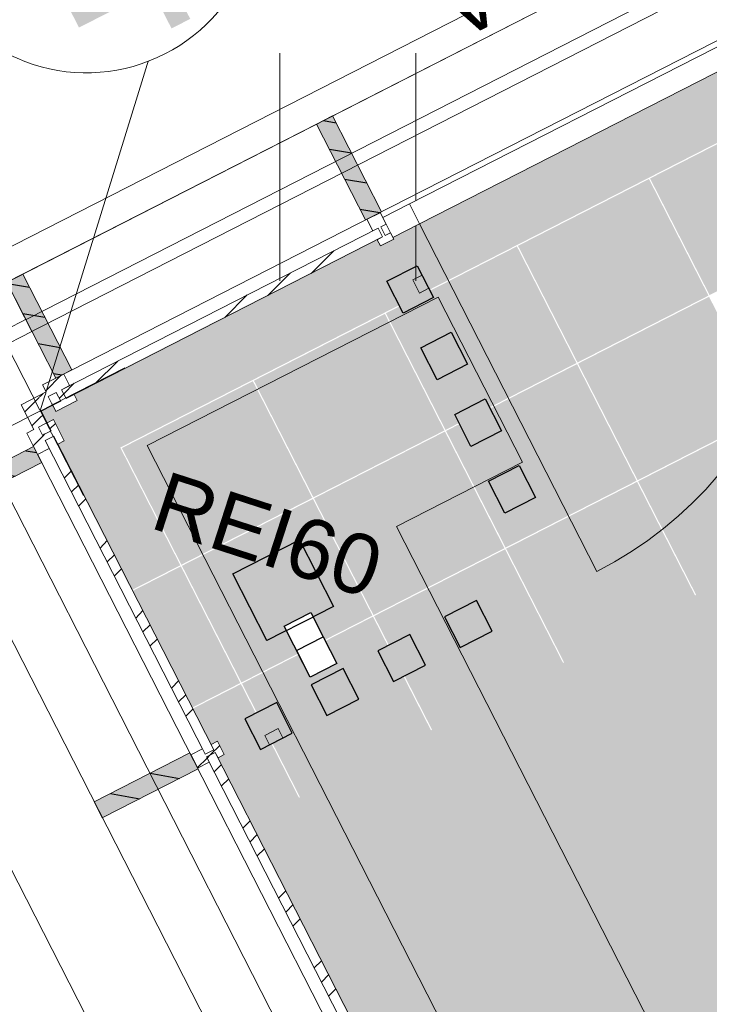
# Model space of a CAD drawing. Header units: metres. Extents: x 538891 to 1080079, y 6588829 to 13178720.
# Tile 855 of 1056: x 539926.98 to 539929.29, y 6589222.96 to 6589226.26. Entities that reach past the tile are written whole.
import ezdxf

# ---------------------------------------------------------------- set-up
doc = ezdxf.new("R2010")
doc.units = ezdxf.units.M
doc.header["$LTSCALE"] = 0.4
doc.header["$PDMODE"] = 1
doc.header["$PDSIZE"] = -2
for name, pattern in [('Dot & Dashed', [83.78472, 39.6875, -22.048611, 0, -22.048609]), ('Hidden Line', [48.902778, 35.277778, -13.625]), ('Triple Dashed', [92.604163, 66.145831, -26.458332])]:
    doc.linetypes.add(name, pattern=pattern)
for name, color, linetype in [('AR', 7, 'Continuous'), ('GEO', 7, 'Continuous'), ('KINO_ASENDIPLAAN', 7, 'Continuous'), ('KINO_GRID', 7, 'Continuous'), ('KINO_PINNAKATTED 2', 7, 'Continuous')]:
    doc.layers.add(name, color=color, linetype=linetype)
doc.styles.add('Arial', font='arial.ttf')
doc.styles.add('HK Explorer Book', font='txt')
pattern_1 = [(45, (0, 0), (-0.176776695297, 0.176776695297), []), (45, (-0.03536, 0.03536), (-0.176776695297, 0.176776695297), []), (45, (-0.0707, 0.0707), (-0.176776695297, 0.176776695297), [])]
pattern_2 = [(-10, (42.05, 28.59), (0.015628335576, 0.0886326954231), [])]

# ---------------------------------------------------------------- blocks, each defined once
blk = doc.blocks.new('HEIN')
at = {"color": 7, "linetype": 'Continuous', "lineweight": 9}
for p, q in [((-0.4551, 0.7611), (-0.4551, -0.7611)), ((0.4551, 0.7611), (0.4551, -0.7611))]:
    blk.add_line(p, q, dxfattribs=at)
blk = doc.blocks.new('Parametric Object-241')
at = {"color": 7, "linetype": 'Continuous', "lineweight": 9}
for p, q in [((0, 0), (0.9142, 0.9395)), ((0, 0.3175), (0, -0.3175)), ((-0.3175, 0), (0.3175, 0))]:
    blk.add_line(p, q, dxfattribs=at)
at = {"color": 0, "flags": 1}
for tag in ['Stake_#', 'segment_type', 'segment_length', 'segment_angle', 'segment_radius', 'segment_sweep', 'segment_rise', 'clockmode', 'polyline_ID', 'tag']:
    blk.add_attdef(tag, (539925.8431, 6589224.5204), '', height=0.00018, dxfattribs=at)
at = {"color": 255, "linetype": 'Continuous', "lineweight": 9}
blk.add_wipeout([(0.9142, 0.8736), (0.8575, 0.8764), (0.8014, 0.8847), (0.7464, 0.8985), (0.693, 0.9176), (0.6417, 0.9419), (0.593, 0.9711), (0.5474, 1.0049), (0.5054, 1.043), (0.4673, 1.085), (0.4335, 1.1306), (0.4043, 1.1792), (0.3801, 1.2305), (0.361, 1.2839), (0.3472, 1.339), (0.3388, 1.3951), (0.3361, 1.4518), (0.3388, 1.5084), (0.3472, 1.5645), (0.361, 1.6196), (0.3801, 1.673), (0.4043, 1.7243), (0.4335, 1.773), (0.4673, 1.8185), (0.5054, 1.8606), (0.5474, 1.8987), (0.593, 1.9325), (0.6417, 1.9616), (0.693, 1.9859), (0.7464, 2.005), (0.8014, 2.0188), (0.8575, 2.0271), (0.9142, 2.0299), (0.9709, 2.0271), (1.027, 2.0188), (1.082, 2.005), (1.1354, 1.9859), (1.1867, 1.9616), (1.2354, 1.9325), (1.281, 1.8987), (1.323, 1.8606), (1.3611, 1.8185), (1.3949, 1.773), (1.4241, 1.7243), (1.4483, 1.673), (1.4674, 1.6196), (1.4812, 1.5645), (1.4895, 1.5084), (1.4923, 1.4518), (1.4895, 1.3951), (1.4812, 1.339), (1.4674, 1.2839), (1.4483, 1.2305), (1.4241, 1.1792), (1.3949, 1.1306), (1.3611, 1.085), (1.323, 1.043), (1.281, 1.0049), (1.2354, 0.9711), (1.1867, 0.9419), (1.1354, 0.9176), (1.082, 0.8985), (1.027, 0.8847), (0.9709, 0.8764)], dxfattribs=at)
at = {"color": 7, "linetype": 'Continuous', "lineweight": 9, "flags": 128}
blk.add_lwpolyline([(0.3361, 1.4518, 0.414214), (0.9142, 0.8736, 0.414214), (1.4923, 1.4518, 0.414214), (0.9142, 2.0299, 0.414214)], format="xyb", close=True, dxfattribs=at)
at = {"color": 7, "insert": (0.9142, 0.9395), "char_height": 0.6328, "attachment_point": 8, "line_spacing_factor": 0.975274, "style": 'HK Explorer Book'}
blk.add_mtext('4', dxfattribs=at)

msp = doc.modelspace()

# ---------------------------------------------------------------- hatches: boundary and pattern name
at = {"layer": 'AR', "linetype": 'Continuous', "lineweight": 9, "true_color": 0xe2f3f5}
h = msp.add_hatch(dxfattribs=at)
h.set_pattern_fill('ALUMINUM_0001', style=0, pattern_type=2)
h.set_pattern_definition(pattern_1)
h.paths.add_polyline_path([(539927.0946, 6589224.8632), (539927.0652, 6589224.8482), (539927.6004, 6589223.7995), (539927.6298, 6589223.8145)])
h = msp.add_hatch(dxfattribs=at)
h.set_pattern_fill('ALUMINUM_0001', style=0, pattern_type=2)
h.set_pattern_definition(pattern_1)
h.paths.add_polyline_path([(539927.6344, 6589223.8056), (539927.605, 6589223.7906), (539928.2505, 6589222.5258), (539928.2799, 6589222.5408)])
at = {"layer": 'KINO_PINNAKATTED 2', "linetype": 'Continuous', "lineweight": 0, "true_color": 0xd4dae2}
h = msp.add_hatch(color=254, dxfattribs=at)
h.paths.add_polyline_path([(539933.6085, 6589273.0071), (539931.0081, 6589278.1018), (539927.9129, 6589276.522), (539930.5133, 6589271.4273), (539895.4868, 6589253.5497), (539896.7416, 6589251.0914), (539898.6753, 6589252.0784), (539898.7326, 6589251.9662), (539903.1673, 6589254.2296), (539906.2625, 6589255.8094), (539909.5358, 6589257.4801), (539912.6309, 6589259.0599), (539925.4569, 6589265.6063), (539924.7949, 6589266.9031), (539927.8901, 6589268.4829), (539928.552, 6589267.186), (539931.7131, 6589268.7994), (539935.6018, 6589261.1806), (539938.8092, 6589262.8176), (539934.8632, 6589270.5488), (539947.6891, 6589277.0952), (539960.7365, 6589251.5324), (539947.9104, 6589244.9861), (539948.515, 6589243.8015), (539945.3058, 6589242.1635), (539945.2114, 6589242.3486), (539938.2711, 6589238.8062), (539938.2748, 6589238.799), (539938.5331, 6589238.9309), (539938.5558, 6589238.8863), (539938.5349, 6589238.8756), (539939.146, 6589237.6784), (539939.1669, 6589237.689), (539939.1786, 6589237.6661), (539942.0107, 6589239.1124), (539943.9742, 6589235.2655), (539941.124, 6589233.8107), (539941.8019, 6589232.4748), (539927.0487, 6589224.9475), (539927.1537, 6589224.7418), (539929.5283, 6589225.9538), (539930.126, 6589224.7828), (539927.7514, 6589223.5708), (539929.097, 6589220.9344), (539931.4716, 6589222.1464), (539933.3764, 6589218.4144), (539931.0018, 6589217.2024), (539929.7471, 6589219.6605), (539934.9444, 6589209.4775), (539937.3192, 6589210.6896), (539937.927, 6589209.4987), (539935.5522, 6589208.2866), (539937.9591, 6589203.5709), (539925.4216, 6589197.1605), (539925.4244, 6589197.1552), (539925.3887, 6589197.137), (539925.4224, 6589197.0711), (539924.4537, 6589196.5767), (539925.2563, 6589195.0041), (539922.1612, 6589193.4244), (539921.3586, 6589194.9969), (539918.0853, 6589193.3262), (539918.8879, 6589191.7537), (539917.4265, 6589191.0078), (539921.9771, 6589182.092), (539923.4385, 6589182.8379), (539936.1754, 6589189.3388), (539932.925, 6589195.7072), (539945.6618, 6589202.2082), (539943.107, 6589207.2138), (539941.5148, 6589206.4012), (539939.5191, 6589210.3113), (539941.1112, 6589211.1239), (539934.6104, 6589223.8607), (539950.6205, 6589232.0323), (539953.2222, 6589226.935), (539960.5209, 6589230.6632), (539960.4879, 6589230.5344), (539962.3055, 6589231.462), (539962.3387, 6589231.5913), (539967.5488, 6589234.2532), (539968.8955, 6589231.6147), (539965.7113, 6589229.9895), (539968.2662, 6589224.9838), (539971.4504, 6589226.609), (539963.9689, 6589241.2671), (539965.609, 6589247.7099), (539964.884, 6589247.3398), (539964.2792, 6589248.5243), (539966.0337, 6589249.4199), (539967.9882, 6589257.2906), (539966.2762, 6589256.4168), (539967.1048, 6589254.783), (539962.2394, 6589252.2997), (539948.5421, 6589279.136), (539964.257, 6589287.1569), (539962.3675, 6589287.6857), (539947.934, 6589280.3273), (539941.869, 6589292.2102), (539939.7602, 6589292.6298), (539946.4344, 6589279.5534), (539941.2506, 6589276.9076), (539934.7494, 6589289.6443), (539933.8942, 6589289.2078), (539933.5286, 6589287.5279), (539934.1697, 6589287.8552), (539940.066, 6589276.303)])
h.paths.add_polyline_path([(539963.3574, 6589238.5332), (539961.3578, 6589237.5126), (539962.0534, 6589236.1499), (539964.053, 6589237.1705)], flags=16)
h.paths.add_polyline_path([(539957.5501, 6589233.9635), (539956.9454, 6589235.1483), (539953.8502, 6589233.5685), (539954.4549, 6589232.3837)], flags=16)
h.paths.add_polyline_path([(539936.4944, 6589228.0333), (539935.8967, 6589229.2043), (539932.8016, 6589227.6245), (539933.3993, 6589226.4535)], flags=16)
h.paths.add_polyline_path([(539929.8303, 6589194.1271), (539923.3728, 6589190.8311), (539924.0683, 6589189.4684), (539930.5258, 6589192.7643)], flags=16)
h.paths.add_polyline_path([(539964.1454, 6589248.5683), (539964.8411, 6589247.2055)], flags=16)
h.paths.add_polyline_path([(539950.5107, 6589239.8914), (539953.784, 6589241.5621), (539953.0885, 6589242.9249), (539949.8152, 6589241.2542)], flags=16)
h.paths.add_polyline_path([(539959.4569, 6589246.1753), (539957.4556, 6589245.1538), (539958.1546, 6589243.7928), (539960.1525, 6589244.8126)], flags=16)

# ---------------------------------------------------------------- linework, layer by layer
at = {"layer": 'AR', "color": 7, "linetype": 'Hidden Line', "lineweight": 9}
msp.add_line((539926.6064, 6589225.3213), (539932.3069, 6589228.2308), dxfattribs=at)
at = {"layer": 'AR', "color": 7, "linetype": 'Continuous', "lineweight": 9}
for p, q in [((539927.9732, 6589225.9067), (539928.0266, 6589225.9339)), ((539926.9369, 6589225.3778), (539926.9904, 6589225.405)), ((539927.4066, 6589224.8315), (539928.3799, 6589225.3283)), ((539928.6618, 6589224.7761), (539928.3799, 6589225.3283)), ((539926.7333, 6589224.6108), (539927.054, 6589224.7745)), ((539928.2407, 6589224.5612), (539928.6618, 6589224.7761)), ((539931.0501, 6589219.0567), (539928.2407, 6589224.5612)), ((539927.2289, 6589223.6399), (539927.2561, 6589223.5865))]:
    msp.add_line(p, q, dxfattribs=at)
at = {"layer": 'AR', "color": 152, "linetype": 'Continuous', "lineweight": 25, "true_color": 0x295bde}
for p, q in [((539927.693, 6589224.4024), (539927.9156, 6589224.516)), ((539927.9156, 6589224.516), (539928.0293, 6589224.2934)), ((539927.8066, 6589224.1797), (539927.693, 6589224.4024))]:
    msp.add_line(p, q, dxfattribs=at)
at = {"layer": 'AR', "color": 250, "linetype": 'Continuous', "lineweight": 9, "true_color": 0x333333, "flags": 128}
msp.add_lwpolyline([(539941.4496, 6589232.5788), (539926.7354, 6589225.0686), (539926.9004, 6589224.7453), (539926.4014, 6589224.4906), (539928.6317, 6589220.1209), (539929.1308, 6589220.3756), (539929.6281, 6589219.4012), (539929.1291, 6589219.1465), (539931.3585, 6589214.7785), (539931.8573, 6589215.0331), (539932.3873, 6589213.9946), (539931.8885, 6589213.74), (539933.3724, 6589210.8328), (539933.8712, 6589211.0873), (539934.4558, 6589209.9419), (539933.957, 6589209.6873), (539935.4387, 6589206.7844)], dxfattribs=at)
msp.add_lwpolyline([(539941.4496, 6589232.5788), (539926.7354, 6589225.0686), (539926.9004, 6589224.7453), (539926.4014, 6589224.4906), (539928.6317, 6589220.1209), (539929.1308, 6589220.3756), (539929.6281, 6589219.4012), (539929.1291, 6589219.1465), (539931.3585, 6589214.7785), (539931.8573, 6589215.0331), (539932.3873, 6589213.9946), (539931.8885, 6589213.74), (539933.3724, 6589210.8328), (539933.8712, 6589211.0873), (539934.4558, 6589209.9419), (539933.957, 6589209.6873), (539935.4387, 6589206.7844)], dxfattribs=at)
msp.add_lwpolyline([(539941.4496, 6589232.5788), (539926.7354, 6589225.0686), (539926.9004, 6589224.7453), (539926.4014, 6589224.4906), (539928.6317, 6589220.1209), (539929.1308, 6589220.3756), (539929.6281, 6589219.4012), (539929.1291, 6589219.1465), (539931.3585, 6589214.7785), (539931.8573, 6589215.0331), (539932.3873, 6589213.9946), (539931.8885, 6589213.74), (539933.3724, 6589210.8328), (539933.8712, 6589211.0873), (539934.4558, 6589209.9419), (539933.957, 6589209.6873), (539935.4387, 6589206.7844)], dxfattribs=at)
msp.add_lwpolyline([(539941.4496, 6589232.5788), (539926.7354, 6589225.0686), (539926.9004, 6589224.7453), (539926.4014, 6589224.4906), (539928.6317, 6589220.1209), (539929.1308, 6589220.3756), (539929.6281, 6589219.4012), (539929.1291, 6589219.1465), (539931.3585, 6589214.7785), (539931.8573, 6589215.0331), (539932.3873, 6589213.9946), (539931.8885, 6589213.74), (539933.3724, 6589210.8328), (539933.8712, 6589211.0873), (539934.4558, 6589209.9419), (539933.957, 6589209.6873), (539935.4387, 6589206.7844)], dxfattribs=at)
msp.add_lwpolyline([(539941.4496, 6589232.5788), (539926.7354, 6589225.0686), (539926.9004, 6589224.7453), (539926.4014, 6589224.4906), (539928.6317, 6589220.1209), (539929.1308, 6589220.3756), (539929.6281, 6589219.4012), (539929.1291, 6589219.1465), (539931.3585, 6589214.7785), (539931.8573, 6589215.0331), (539932.3873, 6589213.9946), (539931.8885, 6589213.74), (539933.3724, 6589210.8328), (539933.8712, 6589211.0873), (539934.4558, 6589209.9419), (539933.957, 6589209.6873), (539935.4387, 6589206.7844)], dxfattribs=at)
msp.add_lwpolyline([(539941.4496, 6589232.5788), (539926.7354, 6589225.0686), (539926.9004, 6589224.7453), (539926.4014, 6589224.4906), (539928.6317, 6589220.1209), (539929.1308, 6589220.3756), (539929.6281, 6589219.4012), (539929.1291, 6589219.1465), (539931.3585, 6589214.7785), (539931.8573, 6589215.0331), (539932.3873, 6589213.9946), (539931.8885, 6589213.74), (539933.3724, 6589210.8328), (539933.8712, 6589211.0873), (539934.4558, 6589209.9419), (539933.957, 6589209.6873), (539935.4387, 6589206.7844)], dxfattribs=at)
at = {"layer": 'AR', "color": 9, "linetype": 'Continuous', "lineweight": 9, "true_color": 0xc9c5ab, "flags": 128}
for points in [[(539920.4344, 6589226.8641), (539922.3029, 6589223.2034), (539922.522, 6589223.3152), (539922.5538, 6589223.2529), (539926.2145, 6589225.1213), (539926.1554, 6589225.2371), (539926.2712, 6589225.2962), (539926.2985, 6589225.2428), (539926.5123, 6589225.3519), (539926.485, 6589225.4053), (539926.6008, 6589225.4644), (539926.6599, 6589225.3486), (539926.6064, 6589225.3213), (539926.6633, 6589225.21), (539926.9483, 6589225.3555), (539926.9369, 6589225.3778), (539932.3523, 6589228.1418)], [(539931.8338, 6589214.6178), (539929.2834, 6589219.6145), (539929.1941, 6589219.569), (539929.2214, 6589219.5155), (539929.1056, 6589219.4564), (539929.0465, 6589219.5722), (539929.0999, 6589219.5995), (539928.9908, 6589219.8132), (539928.9374, 6589219.786), (539928.8783, 6589219.9018), (539928.9941, 6589219.9609), (539929.0214, 6589219.9074), (539929.1107, 6589219.953), (539926.706, 6589224.6642), (539926.7281, 6589224.6755), (539926.5823, 6589224.961), (539926.4713, 6589224.9043), (539926.4985, 6589224.8509), (539926.3827, 6589224.7918), (539926.3236, 6589224.9076), (539926.3771, 6589224.9348), (539926.3016, 6589225.0827), (539922.5874, 6589223.187)]]:
    msp.add_lwpolyline(points, dxfattribs=at)
at = {"layer": 'AR', "color": 7, "linetype": 'Continuous', "lineweight": 9, "flags": 128}
for points in [[(539920.4344, 6589226.8641), (539922.3029, 6589223.2034), (539922.522, 6589223.3152), (539922.5538, 6589223.2529), (539926.2145, 6589225.1213), (539926.1554, 6589225.2371), (539926.2712, 6589225.2962), (539926.2985, 6589225.2428), (539926.5123, 6589225.3519), (539926.485, 6589225.4053), (539926.6008, 6589225.4644), (539926.6599, 6589225.3486), (539926.6064, 6589225.3213), (539926.6633, 6589225.21), (539926.9483, 6589225.3555), (539926.9369, 6589225.3778), (539932.3523, 6589228.1418)], [(539931.8338, 6589214.6178), (539929.2834, 6589219.6145), (539929.1941, 6589219.569), (539929.2214, 6589219.5155), (539929.1056, 6589219.4564), (539929.0465, 6589219.5722), (539929.0999, 6589219.5995), (539928.9908, 6589219.8132), (539928.9374, 6589219.786), (539928.8783, 6589219.9018), (539928.9941, 6589219.9609), (539929.0214, 6589219.9074), (539929.1107, 6589219.953), (539926.706, 6589224.6642), (539926.7281, 6589224.6755), (539926.5823, 6589224.961), (539926.4713, 6589224.9043), (539926.4985, 6589224.8509), (539926.3827, 6589224.7918), (539926.3236, 6589224.9076), (539926.3771, 6589224.9348), (539926.3016, 6589225.0827), (539922.5874, 6589223.187)]]:
    msp.add_lwpolyline(points, dxfattribs=at)
at = {"layer": 'AR', "color": 8, "linetype": 'Continuous', "lineweight": 25, "true_color": 0x808080, "flags": 128}
for points in [[(539928.2623, 6589225.2739), (539928.2077, 6589225.3808), (539928.3101, 6589225.4331), (539928.3647, 6589225.3262)], [(539928.3759, 6589225.0513), (539928.3214, 6589225.1581), (539928.4238, 6589225.2104), (539928.4784, 6589225.1035)], [(539928.4896, 6589224.8286), (539928.435, 6589224.9355), (539928.5375, 6589224.9878), (539928.592, 6589224.8809)], [(539928.6033, 6589224.6059), (539928.5487, 6589224.7128), (539928.6511, 6589224.7651), (539928.7057, 6589224.6582)], [(539928.5077, 6589224.313), (539928.4008, 6589224.2584), (539928.4531, 6589224.156), (539928.56, 6589224.2105)], [(539928.285, 6589224.1993), (539928.1781, 6589224.1448), (539928.2304, 6589224.0423), (539928.3373, 6589224.0969)], [(539928.0623, 6589224.0857), (539927.9555, 6589224.0311), (539928.0077, 6589223.9287), (539928.1146, 6589223.9832)], [(539927.8397, 6589223.972), (539927.7328, 6589223.9175), (539927.7851, 6589223.815), (539927.8919, 6589223.8696)]]:
    msp.add_lwpolyline(points, close=True, dxfattribs=at)
at = {"layer": 'AR', "color": 7, "linetype": 'Hidden Line', "lineweight": 9, "flags": 128}
for points in [[(539928.326, 6589225.4019), (539928.3488, 6589225.3574), (539928.3176, 6589225.3415), (539928.2949, 6589225.386)], [(539927.8608, 6589223.8537), (539927.8162, 6589223.8309), (539927.8003, 6589223.8621), (539927.8449, 6589223.8848)]]:
    msp.add_lwpolyline(points, close=True, dxfattribs=at)
at = {"layer": 'AR', "color": 7, "linetype": 'Continuous', "lineweight": 9, "flags": 128}
for points in [[(539927.0946, 6589224.8632), (539927.0652, 6589224.8482), (539927.6004, 6589223.7995), (539927.6298, 6589223.8145)], [(539927.6344, 6589223.8056), (539927.605, 6589223.7906), (539928.2505, 6589222.5258), (539928.2799, 6589222.5408)]]:
    msp.add_lwpolyline(points, close=True, dxfattribs=at)
at = {"layer": 'AR', "color": 9, "linetype": 'Continuous', "true_color": 0xc0c0c0}
for points in [[(539928.2623, 6589225.2739), (539928.3647, 6589225.3262), (539928.2077, 6589225.3808), (539928.3101, 6589225.4331)], [(539928.3759, 6589225.0513), (539928.4784, 6589225.1035), (539928.3214, 6589225.1581), (539928.4238, 6589225.2104)], [(539928.4896, 6589224.8286), (539928.592, 6589224.8809), (539928.435, 6589224.9355), (539928.5375, 6589224.9878)], [(539928.6033, 6589224.6059), (539928.7057, 6589224.6582), (539928.5487, 6589224.7128), (539928.6511, 6589224.7651)], [(539928.5077, 6589224.313), (539928.4008, 6589224.2584), (539928.56, 6589224.2105), (539928.4531, 6589224.156)], [(539928.285, 6589224.1993), (539928.1781, 6589224.1448), (539928.3373, 6589224.0969), (539928.2304, 6589224.0423)], [(539928.0623, 6589224.0857), (539927.9555, 6589224.0311), (539928.1146, 6589223.9832), (539928.0077, 6589223.9287)], [(539927.8397, 6589223.972), (539927.7328, 6589223.9175), (539927.8919, 6589223.8696), (539927.7851, 6589223.815)]]:
    msp.add_solid(points, dxfattribs=at)
at = {"layer": 'KINO_ASENDIPLAAN', "color": 152, "linetype": 'Continuous', "lineweight": 20, "true_color": 0x295bde}
msp.add_line((539927.8066, 6589224.1797), (539927.693, 6589224.4024), dxfattribs=at)
at = {"layer": 'KINO_GRID', "color": 254, "linetype": 'Continuous', "true_color": 0xe6e6e6}
for points in [[(539927.1013, 6589224.8445), (539927.1537, 6589224.7418), (539945.397, 6589234.1827), (539945.4494, 6589234.08)], [(539927.7514, 6589223.5708), (539927.7968, 6589223.4818), (539930.126, 6589224.7828), (539930.1714, 6589224.6938)], [(539928.4014, 6589222.2971), (539928.4469, 6589222.2081), (539930.7761, 6589223.5091), (539930.8215, 6589223.4201)]]:
    msp.add_solid(points, dxfattribs=at)
at = {"layer": 'KINO_PINNAKATTED 2', "color": 254, "linetype": 'Continuous', "true_color": 0xd4dae2}
for points in [[(539929.2876, 6589225.3347), (539929.7257, 6589225.5583), (539929.0885, 6589225.7248), (539929.5266, 6589225.9484)], [(539928.8459, 6589225.1093), (539929.284, 6589225.3329), (539928.6468, 6589225.4994), (539929.0849, 6589225.723)], [(539928.4043, 6589224.8838), (539928.8424, 6589225.1075), (539928.2051, 6589225.274), (539928.6432, 6589225.4976)], [(539929.0469, 6589224.7156), (539929.485, 6589224.9392), (539928.8477, 6589225.1057), (539929.2858, 6589225.3293)], [(539927.9626, 6589224.6584), (539928.4007, 6589224.882), (539927.7635, 6589225.0485), (539928.2016, 6589225.2721)], [(539928.6052, 6589224.4902), (539929.0433, 6589224.7138), (539928.4061, 6589224.8803), (539928.8442, 6589225.1039)], [(539927.521, 6589224.433), (539927.959, 6589224.6566), (539927.3218, 6589224.8231), (539927.7599, 6589225.0467)], [(539929.2478, 6589224.3219), (539929.6859, 6589224.5455), (539929.0487, 6589224.712), (539929.4868, 6589224.9356)], [(539928.1635, 6589224.2647), (539928.6016, 6589224.4883), (539927.9644, 6589224.6549), (539928.4025, 6589224.8785)], [(539927.3546, 6589224.3481), (539927.5174, 6589224.4312), (539927.1537, 6589224.7418), (539927.3165, 6589224.8249)], [(539928.8061, 6589224.0965), (539929.2442, 6589224.3201), (539928.607, 6589224.4866), (539929.0451, 6589224.7102)], [(539927.7219, 6589224.0393), (539928.16, 6589224.2629), (539927.5228, 6589224.4294), (539927.9609, 6589224.653)], [(539928.3645, 6589223.8711), (539928.8026, 6589224.0947), (539928.1654, 6589224.2612), (539928.6035, 6589224.4848)], [(539927.5578, 6589223.9555), (539927.7183, 6589224.0375), (539927.3586, 6589224.3457), (539927.5192, 6589224.4276)], [(539927.9228, 6589223.6456), (539928.3609, 6589223.8692), (539927.7237, 6589224.0358), (539928.1618, 6589224.2594)], [(539927.7587, 6589223.5619), (539927.9193, 6589223.6438), (539927.5596, 6589223.952), (539927.7201, 6589224.0339)]]:
    msp.add_solid(points, dxfattribs=at)

# ---------------------------------------------------------------- block references
at = {"layer": 'GEO', "color": 8, "true_color": 0x7d7d7d, "xscale": 0.5, "yscale": 0.5, "zscale": 0.5}
msp.add_blockref('HEIN', (539928.0777, 6589225.7635), dxfattribs=at)

# ---------------------------------------------------------------- texts
at = {"layer": 'AR', "color": 7, "insert": (539929.9016, 6589226.8566), "char_height": 0.2, "attachment_point": 9, "rotation": 27.0398, "line_spacing_factor": 1.004016, "style": 'Arial'}
msp.add_mtext('VU-301-p-ga', dxfattribs=at)
at = {"layer": 'AR', "color": 1, "true_color": 0xff0000, "insert": (539927.4715, 6589224.7483), "char_height": 0.2, "attachment_point": 1, "rotation": 342.0398, "line_spacing_factor": 1.004016, "style": 'Arial'}
msp.add_mtext('REI60', dxfattribs=at)

# ---------------------------------------------------------------- next in the draw order: wipeouts: each hides what was drawn before it
at = {"color": 255, "linetype": 'Continuous', "lineweight": 5}
for points in [[(539926.9754, 6589225.302), (539926.6905, 6589225.1566), (539926.736, 6589225.0675), (539927.0208, 6589225.2129)], [(539927.0652, 6589224.8482), (539927.0946, 6589224.8632), (539927.0855, 6589224.881), (539927.0561, 6589224.866)], [(539927.9537, 6589224.2732), (539927.8646, 6589224.2278), (539927.8968, 6589224.1648), (539927.9859, 6589224.2102)]]:
    msp.add_wipeout(points, dxfattribs=at).dxf.layer = 'AR'

# ---------------------------------------------------------------- next in the draw order: hatches: boundary and pattern name
at = {"layer": 'AR', "linetype": 'Continuous', "lineweight": 25, "true_color": 0x848484}
h = msp.add_hatch(dxfattribs=at)
h.set_pattern_fill('ALUMINUM_0001_1', color=252, style=0, pattern_type=2)
h.set_pattern_definition(pattern_1)
h.paths.add_polyline_path([(539927.0652, 6589224.8482), (539927.0946, 6589224.8632), (539927.0855, 6589224.881), (539927.0561, 6589224.866)])

# ---------------------------------------------------------------- next in the draw order: linework, layer by layer
at = {"layer": 'AR', "color": 7, "linetype": 'Hidden Line', "lineweight": 9}
msp.add_line((539926.7155, 6589225.1076), (539932.416, 6589228.0171), dxfattribs=at)
at = {"layer": 'AR', "color": 7, "linetype": 'Continuous', "lineweight": 9}
for p, q in [((539927.0208, 6589225.2129), (539926.9481, 6589225.3554)), ((539926.736, 6589225.0675), (539927.0208, 6589225.2129))]:
    msp.add_line(p, q, dxfattribs=at)
at = {"layer": 'AR', "color": 146, "linetype": 'Continuous', "lineweight": 25, "true_color": 0x005e8a, "flags": 128}
msp.add_lwpolyline([(539927.9537, 6589224.2732), (539927.9859, 6589224.2102), (539927.8968, 6589224.1648), (539927.8646, 6589224.2278)], close=True, dxfattribs=at)

# ---------------------------------------------------------------- next in the draw order: wipeouts: each hides what was drawn before it
at = {"color": 255, "linetype": 'Continuous', "lineweight": 5}
for points in [[(539930.6423, 6589226.7593), (539930.6082, 6589226.8261), (539928.2835, 6589225.6396), (539928.3176, 6589225.5728)], [(539927.0401, 6589224.8017), (539927.0788, 6589224.8215), (539927.0425, 6589224.8927), (539927.0037, 6589224.8729)], [(539927.9698, 6589224.2417), (539927.8807, 6589224.1963), (539927.9289, 6589224.1018), (539928.018, 6589224.1473)]]:
    msp.add_wipeout(points, dxfattribs=at).dxf.layer = 'AR'

# ---------------------------------------------------------------- next in the draw order: hatches: boundary and pattern name
at = {"layer": 'AR', "linetype": 'Continuous', "lineweight": 25, "true_color": 0x848484}
h = msp.add_hatch(dxfattribs=at)
h.set_pattern_fill('ALUMINUM_0001_1', color=252, style=0, pattern_type=2)
h.set_pattern_definition(pattern_1)
h.paths.add_polyline_path([(539927.0401, 6589224.8017), (539927.0788, 6589224.8215), (539927.0425, 6589224.8927), (539927.0037, 6589224.8729)])
h = msp.add_hatch(dxfattribs=at)
h.set_pattern_fill('WOOD_0001', color=252, style=0, pattern_type=2)
h.set_pattern_definition(pattern_2)
h.paths.add_polyline_path([(539926.7333, 6589224.6108), (539927.054, 6589224.7745), (539927.0267, 6589224.8279), (539926.706, 6589224.6642)])

# ---------------------------------------------------------------- next in the draw order: linework, layer by layer
at = {"layer": 'AR', "color": 7, "linetype": 'Continuous', "lineweight": 9}
for p, q in [((539930.6082, 6589226.8261), (539928.2835, 6589225.6396)), ((539928.3176, 6589225.5728), (539930.6423, 6589226.7593)), ((539928.3176, 6589225.5728), (539928.9109, 6589224.4104)), ((539926.706, 6589224.6642), (539927.0267, 6589224.8279)), ((539927.0267, 6589224.8279), (539927.054, 6589224.7745))]:
    msp.add_line(p, q, dxfattribs=at)
msp.add_arc((539928.3176, 6589225.5728), 1.305, 297.0398, 27.0398, dxfattribs=at)
at = {"layer": 'AR', "color": 254, "linetype": 'Continuous', "true_color": 0xcccccc}
msp.add_solid([(539926.7333, 6589224.6108), (539927.054, 6589224.7745), (539926.706, 6589224.6642), (539927.0267, 6589224.8279)], dxfattribs=at)

# ---------------------------------------------------------------- next in the draw order: wipeouts: each hides what was drawn before it
at = {"color": 255, "linetype": 'Continuous', "lineweight": 5}
msp.add_wipeout([(539927.9953, 6589224.1918), (539927.9062, 6589224.1463), (539927.9517, 6589224.0573), (539928.0407, 6589224.1027)], dxfattribs=at).dxf.layer = 'AR'

# ---------------------------------------------------------------- next in the draw order: linework, layer by layer
at = {"layer": 'AR', "color": 146, "linetype": 'Continuous', "lineweight": 25, "true_color": 0x005e8a, "flags": 128}
msp.add_lwpolyline([(539927.9953, 6589224.1918), (539928.0407, 6589224.1027), (539927.9517, 6589224.0573), (539927.9062, 6589224.1463)], close=True, dxfattribs=at)

# ---------------------------------------------------------------- next in the draw order: wipeouts: each hides what was drawn before it
at = {"color": 255, "linetype": 'Continuous', "lineweight": 5}
for points in [[(539928.2286, 6589225.5273), (539928.3176, 6589225.5728), (539928.2835, 6589225.6396), (539928.1945, 6589225.5941)], [(539927.0928, 6589224.9184), (539927.0718, 6589224.9077), (539927.1082, 6589224.8365), (539927.1291, 6589224.8471)]]:
    msp.add_wipeout(points, dxfattribs=at).dxf.layer = 'AR'

# ---------------------------------------------------------------- next in the draw order: hatches: boundary and pattern name
at = {"layer": 'AR', "linetype": 'Continuous', "lineweight": 25, "true_color": 0x848484}
h = msp.add_hatch(dxfattribs=at)
h.set_pattern_fill('ALUMINUM_0001_1', color=252, style=0, pattern_type=2)
h.set_pattern_definition(pattern_1)
h.paths.add_polyline_path([(539928.2286, 6589225.5273), (539928.3176, 6589225.5728), (539928.2835, 6589225.6396), (539928.1945, 6589225.5941)])
at = {"layer": 'AR', "linetype": 'Continuous', "lineweight": 9, "true_color": 0xe2f3f5}
h = msp.add_hatch(dxfattribs=at)
h.set_pattern_fill('ALUMINUM_0001', style=0, pattern_type=2)
h.set_pattern_definition(pattern_1)
h.paths.add_polyline_path([(539928.1939, 6589225.5292), (539928.1789, 6589225.5586), (539927.1204, 6589225.0184), (539927.1354, 6589224.989)])
at = {"layer": 'AR', "linetype": 'Continuous', "lineweight": 25, "true_color": 0x848484}
h = msp.add_hatch(dxfattribs=at)
h.set_pattern_fill('ALUMINUM_0001_1', color=252, style=0, pattern_type=2)
h.set_pattern_definition(pattern_1)
h.paths.add_polyline_path([(539927.0928, 6589224.9184), (539927.0718, 6589224.9077), (539927.1082, 6589224.8365), (539927.1291, 6589224.8471)])

# ---------------------------------------------------------------- next in the draw order: linework, layer by layer
at = {"layer": 'AR', "color": 7, "linetype": 'Continuous', "lineweight": 9}
for p, q in [((539927.0652, 6589224.8482), (539927.0946, 6589224.8632)), ((539927.0652, 6589224.8482), (539927.0788, 6589224.8215)), ((539927.0946, 6589224.8632), (539927.1082, 6589224.8365)), ((539927.1082, 6589224.8365), (539927.1291, 6589224.8471)), ((539927.0401, 6589224.8017), (539927.0788, 6589224.8215))]:
    msp.add_line(p, q, dxfattribs=at)
at = {"layer": 'AR', "color": 7, "linetype": 'Continuous', "lineweight": 9, "flags": 128}
for points in [[(539928.2286, 6589225.5273), (539928.3176, 6589225.5728), (539928.2835, 6589225.6396), (539928.1945, 6589225.5941)], [(539928.1939, 6589225.5292), (539928.1789, 6589225.5586), (539927.1204, 6589225.0184), (539927.1354, 6589224.989)]]:
    msp.add_lwpolyline(points, close=True, dxfattribs=at)

# ---------------------------------------------------------------- next in the draw order: wipeouts: each hides what was drawn before it
at = {"color": 255, "linetype": 'Continuous', "lineweight": 5}
msp.add_wipeout([(539927.9953, 6589224.1918), (539927.9062, 6589224.1463), (539927.9517, 6589224.0573), (539928.0407, 6589224.1027)], dxfattribs=at).dxf.layer = 'AR'

# ---------------------------------------------------------------- next in the draw order: linework, layer by layer
at = {"layer": 'AR', "color": 146, "linetype": 'Continuous', "lineweight": 25, "true_color": 0x005e8a, "flags": 128}
msp.add_lwpolyline([(539927.9953, 6589224.1918), (539928.0407, 6589224.1027), (539927.9517, 6589224.0573), (539927.9062, 6589224.1463)], close=True, dxfattribs=at)

# ---------------------------------------------------------------- next in the draw order: wipeouts: each hides what was drawn before it
at = {"color": 255, "linetype": 'Continuous', "lineweight": 5}
for points in [[(539928.1789, 6589225.5586), (539928.1939, 6589225.5292), (539928.1761, 6589225.5201), (539928.1868, 6589225.4992), (539928.2313, 6589225.5219), (539928.2206, 6589225.5429), (539928.2028, 6589225.5338), (539928.1878, 6589225.5632), (539928.2056, 6589225.5723), (539928.1858, 6589225.611), (539928.1413, 6589225.5883), (539928.1611, 6589225.5495)], [(539927.0908, 6589224.9662), (539927.0881, 6589224.9716), (539927.044, 6589224.9491), (539927.0665, 6589224.905), (539927.0718, 6589224.9077), (539927.0521, 6589224.9465)]]:
    msp.add_wipeout(points, dxfattribs=at).dxf.layer = 'AR'

# ---------------------------------------------------------------- next in the draw order: hatches: boundary and pattern name
at = {"layer": 'AR', "linetype": 'Continuous', "lineweight": 25, "true_color": 0x848484}
h = msp.add_hatch(dxfattribs=at)
h.set_pattern_fill('WOOD_0001', color=252, style=0, pattern_type=2)
h.set_pattern_definition(pattern_2)
h.paths.add_polyline_path([(539928.0266, 6589225.9339), (539927.9732, 6589225.9067), (539928.1368, 6589225.586), (539928.1903, 6589225.6133)])
h = msp.add_hatch(dxfattribs=at)
h.set_pattern_fill('ALUMINUM_0001_1', color=252, style=0, pattern_type=2)
h.set_pattern_definition(pattern_1)
h.paths.add_polyline_path([(539928.1789, 6589225.5586), (539928.1939, 6589225.5292), (539928.1761, 6589225.5201), (539928.1868, 6589225.4992), (539928.2313, 6589225.5219), (539928.2206, 6589225.5429), (539928.2028, 6589225.5338), (539928.1878, 6589225.5632), (539928.2056, 6589225.5723), (539928.1858, 6589225.611), (539928.1413, 6589225.5883), (539928.1611, 6589225.5495)])
h = msp.add_hatch(dxfattribs=at)
h.set_pattern_fill('ALUMINUM_0001_1', color=252, style=0, pattern_type=2)
h.set_pattern_definition(pattern_1)
h.paths.add_polyline_path([(539927.0908, 6589224.9662), (539927.0881, 6589224.9716), (539927.044, 6589224.9491), (539927.0665, 6589224.905), (539927.0718, 6589224.9077), (539927.0521, 6589224.9465)])

# ---------------------------------------------------------------- next in the draw order: linework, layer by layer
at = {"layer": 'AR', "color": 7, "linetype": 'Hidden Line', "lineweight": 9}
msp.add_line((539929.4372, 6589226.2497), (539928.1636, 6589225.5997), dxfattribs=at)
msp.add_line((539929.4372, 6589226.2497), (539928.1636, 6589225.5997), dxfattribs=at)
at = {"layer": 'AR', "color": 7, "linetype": 'Continuous', "lineweight": 9}
for p, q in [((539929.4372, 6589226.2497), (539928.1636, 6589225.5997)), ((539928.0266, 6589225.9339), (539928.1903, 6589225.6133)), ((539927.9732, 6589225.9067), (539928.1368, 6589225.586)), ((539928.1368, 6589225.586), (539928.1903, 6589225.6133)), ((539928.1413, 6589225.5883), (539928.1858, 6589225.611)), ((539928.1858, 6589225.611), (539928.2056, 6589225.5723)), ((539928.1413, 6589225.5883), (539928.1611, 6589225.5495)), ((539928.1878, 6589225.5632), (539928.2056, 6589225.5723)), ((539928.1878, 6589225.5632), (539928.2028, 6589225.5338)), ((539928.1611, 6589225.5495), (539928.1789, 6589225.5586)), ((539928.1789, 6589225.5586), (539928.1939, 6589225.5292)), ((539928.2028, 6589225.5338), (539928.2206, 6589225.5429)), ((539928.2206, 6589225.5429), (539928.2313, 6589225.5219)), ((539928.1761, 6589225.5201), (539928.1939, 6589225.5292)), ((539928.1761, 6589225.5201), (539928.1868, 6589225.4992)), ((539928.1868, 6589225.4992), (539928.2313, 6589225.5219))]:
    msp.add_line(p, q, dxfattribs=at)
at = {"layer": 'AR', "color": 7, "linetype": 'Continuous', "lineweight": 5}
msp.add_point((539928.1636, 6589225.5997), dxfattribs=at)
msp.add_point((539928.1636, 6589225.5997), dxfattribs=at)
msp.add_point((539928.1636, 6589225.5997), dxfattribs=at)
msp.add_point((539928.1636, 6589225.5997), dxfattribs=at)
msp.add_point((539928.1636, 6589225.5997), dxfattribs=at)
at = {"layer": 'AR', "color": 254, "linetype": 'Continuous', "true_color": 0xcccccc}
msp.add_solid([(539928.0266, 6589225.9339), (539927.9732, 6589225.9067), (539928.1903, 6589225.6133), (539928.1368, 6589225.586)], dxfattribs=at)

# ---------------------------------------------------------------- next in the draw order: wipeouts: each hides what was drawn before it
at = {"color": 255, "linetype": 'Continuous', "lineweight": 5}
msp.add_wipeout([(539927.9517, 6589224.0573), (539928.0407, 6589224.1027), (539927.9953, 6589224.1918), (539927.9062, 6589224.1463)], dxfattribs=at).dxf.layer = 'AR'

# ---------------------------------------------------------------- next in the draw order: linework, layer by layer
at = {"layer": 'AR', "color": 7, "linetype": 'Continuous', "lineweight": 9}
msp.add_line((539930.4979, 6589218.7749), (539927.4066, 6589224.8315), dxfattribs=at)
at = {"layer": 'AR', "color": 7, "linetype": 'Dot & Dashed', "lineweight": 9}
msp.add_line((539904.528, 6589211.7351), (539929.5387, 6589224.5005), dxfattribs=at)
at = {"layer": 'AR', "color": 152, "linetype": 'Continuous', "lineweight": 25, "true_color": 0x295bde}
msp.add_line((539928.0293, 6589224.2934), (539927.8066, 6589224.1797), dxfattribs=at)
at = {"layer": 'AR', "color": 146, "linetype": 'Continuous', "lineweight": 25, "true_color": 0x005e8a}
for p, q in [((539927.9698, 6589224.2417), (539928.018, 6589224.1473)), ((539927.9289, 6589224.1018), (539927.8807, 6589224.1963))]:
    msp.add_line(p, q, dxfattribs=at)
at = {"layer": 'AR', "color": 146, "linetype": 'Continuous', "lineweight": 25, "true_color": 0x005e8a, "flags": 128}
msp.add_lwpolyline([(539927.9517, 6589224.0573), (539927.9062, 6589224.1463), (539927.9953, 6589224.1918), (539928.0407, 6589224.1027)], close=True, dxfattribs=at)
at = {"layer": 'KINO_ASENDIPLAAN', "color": 152, "linetype": 'Continuous', "lineweight": 20, "true_color": 0x295bde}
msp.add_line((539928.0293, 6589224.2934), (539927.8066, 6589224.1797), dxfattribs=at)

# ---------------------------------------------------------------- next in the draw order: wipeouts: each hides what was drawn before it
at = {"color": 255, "linetype": 'Continuous', "lineweight": 5}
msp.add_wipeout([(539927.0655, 6589225.0027), (539927.0827, 6589224.9689), (539927.0881, 6589224.9716), (539927.0681, 6589225.0108), (539926.9848, 6589224.9683), (539927.0273, 6589224.885), (539927.0665, 6589224.905), (539927.0638, 6589224.9103), (539927.0299, 6589224.8931), (539926.9929, 6589224.9656)], dxfattribs=at).dxf.layer = 'AR'

# ---------------------------------------------------------------- next in the draw order: hatches: boundary and pattern name
at = {"layer": 'AR', "linetype": 'Continuous', "lineweight": 25, "true_color": 0x848484}
h = msp.add_hatch(dxfattribs=at)
h.set_pattern_fill('ALUMINUM_0001_1', color=252, style=0, pattern_type=2)
h.set_pattern_definition(pattern_1)
h.paths.add_polyline_path([(539927.0655, 6589225.0027), (539927.0827, 6589224.9689), (539927.0881, 6589224.9716), (539927.0681, 6589225.0108), (539926.9848, 6589224.9683), (539927.0273, 6589224.885), (539927.0665, 6589224.905), (539927.0638, 6589224.9103), (539927.0299, 6589224.8931), (539926.9929, 6589224.9656)])

# ---------------------------------------------------------------- next in the draw order: linework, layer by layer
at = {"layer": 'AR', "color": 7, "linetype": 'Continuous', "lineweight": 9}
msp.add_line((539927.0037, 6589224.8729), (539927.0401, 6589224.8017), dxfattribs=at)

# ---------------------------------------------------------------- next in the draw order: wipeouts: each hides what was drawn before it
at = {"color": 255, "linetype": 'Continuous', "lineweight": 5}
msp.add_wipeout([(539927.605, 6589223.7906), (539927.6344, 6589223.8056), (539927.6435, 6589223.7877), (539927.6644, 6589223.7984), (539927.6417, 6589223.843), (539927.6207, 6589223.8323), (539927.6298, 6589223.8145), (539927.6004, 6589223.7995), (539927.5913, 6589223.8173), (539927.5526, 6589223.7975), (539927.5753, 6589223.753), (539927.6141, 6589223.7727)], dxfattribs=at).dxf.layer = 'AR'

# ---------------------------------------------------------------- next in the draw order: hatches: boundary and pattern name
at = {"layer": 'AR', "linetype": 'Continuous', "lineweight": 25, "true_color": 0x848484}
h = msp.add_hatch(dxfattribs=at)
h.set_pattern_fill('ALUMINUM_0001_1', color=252, style=0, pattern_type=2)
h.set_pattern_definition(pattern_1)
h.paths.add_polyline_path([(539927.605, 6589223.7906), (539927.6344, 6589223.8056), (539927.6435, 6589223.7877), (539927.6644, 6589223.7984), (539927.6417, 6589223.843), (539927.6207, 6589223.8323), (539927.6298, 6589223.8145), (539927.6004, 6589223.7995), (539927.5913, 6589223.8173), (539927.5526, 6589223.7975), (539927.5753, 6589223.753), (539927.6141, 6589223.7727)])
h = msp.add_hatch(dxfattribs=at)
h.set_pattern_fill('WOOD_0001', color=252, style=0, pattern_type=2)
h.set_pattern_definition(pattern_2)
h.paths.add_polyline_path([(539927.2289, 6589223.6399), (539927.2561, 6589223.5865), (539927.5768, 6589223.7501), (539927.5495, 6589223.8036)])

# ---------------------------------------------------------------- next in the draw order: linework, layer by layer
at = {"layer": 'AR', "color": 7, "linetype": 'Hidden Line', "lineweight": 9}
for p, q in [((539927.0267, 6589224.8279), (539927.5631, 6589223.7768)), ((539927.0267, 6589224.8279), (539927.5631, 6589223.7768)), ((539927.0267, 6589224.8279), (539927.5631, 6589223.7768)), ((539927.5631, 6589223.7768), (539928.2132, 6589222.5032)), ((539927.5631, 6589223.7768), (539928.2132, 6589222.5032)), ((539927.5631, 6589223.7768), (539928.2132, 6589222.5032))]:
    msp.add_line(p, q, dxfattribs=at)
at = {"layer": 'AR', "color": 7, "linetype": 'Continuous', "lineweight": 9}
for p, q in [((539927.0267, 6589224.8279), (539927.5631, 6589223.7768)), ((539927.6207, 6589223.8323), (539927.6417, 6589223.843)), ((539927.6207, 6589223.8323), (539927.6298, 6589223.8145)), ((539927.6417, 6589223.843), (539927.6644, 6589223.7984)), ((539927.2289, 6589223.6399), (539927.5495, 6589223.8036)), ((539927.5495, 6589223.8036), (539927.5768, 6589223.7501)), ((539927.5526, 6589223.7975), (539927.5913, 6589223.8173)), ((539927.5526, 6589223.7975), (539927.5753, 6589223.753)), ((539927.5913, 6589223.8173), (539927.6004, 6589223.7995)), ((539927.6004, 6589223.7995), (539927.6298, 6589223.8145)), ((539927.605, 6589223.7906), (539927.6344, 6589223.8056)), ((539927.605, 6589223.7906), (539927.6141, 6589223.7727)), ((539927.6344, 6589223.8056), (539927.6435, 6589223.7877)), ((539927.6435, 6589223.7877), (539927.6644, 6589223.7984)), ((539927.5631, 6589223.7768), (539928.2132, 6589222.5032)), ((539927.5753, 6589223.753), (539927.6141, 6589223.7727)), ((539927.2561, 6589223.5865), (539927.5768, 6589223.7501))]:
    msp.add_line(p, q, dxfattribs=at)
at = {"layer": 'AR', "color": 7, "linetype": 'Continuous', "lineweight": 5}
msp.add_point((539927.5631, 6589223.7768), dxfattribs=at)
msp.add_point((539927.5631, 6589223.7768), dxfattribs=at)
msp.add_point((539927.5631, 6589223.7768), dxfattribs=at)
msp.add_point((539927.5631, 6589223.7768), dxfattribs=at)
msp.add_point((539927.5631, 6589223.7768), dxfattribs=at)
at = {"layer": 'AR', "color": 254, "linetype": 'Continuous', "true_color": 0xcccccc}
msp.add_solid([(539927.2289, 6589223.6399), (539927.2561, 6589223.5865), (539927.5495, 6589223.8036), (539927.5768, 6589223.7501)], dxfattribs=at)

# ---------------------------------------------------------------- next in the draw order: wipeouts: each hides what was drawn before it
at = {"color": 255, "linetype": 'Continuous', "lineweight": 5}
for points in [[(539927.1025, 6589225.0093), (539927.1175, 6589224.9799), (539927.1354, 6589224.989), (539927.1204, 6589225.0184)], [(539927.0827, 6589224.9689), (539927.0655, 6589225.0027), (539926.9929, 6589224.9656), (539927.0299, 6589224.8931), (539927.0638, 6589224.9103), (539927.044, 6589224.9491)]]:
    msp.add_wipeout(points, dxfattribs=at).dxf.layer = 'AR'

# ---------------------------------------------------------------- next in the draw order: hatches: boundary and pattern name
at = {"layer": 'AR', "linetype": 'Continuous', "lineweight": 25, "true_color": 0x848484}
h = msp.add_hatch(dxfattribs=at)
h.set_pattern_fill('ALUMINUM_0001_1', color=252, style=0, pattern_type=2)
h.set_pattern_definition(pattern_1)
h.paths.add_polyline_path([(539927.1025, 6589225.0093), (539927.1175, 6589224.9799), (539927.1354, 6589224.989), (539927.1204, 6589225.0184)])
h = msp.add_hatch(dxfattribs=at)
h.set_pattern_fill('ALUMINUM_0001_1', color=252, style=0, pattern_type=2)
h.set_pattern_definition(pattern_1)
h.paths.add_polyline_path([(539927.0827, 6589224.9689), (539927.0655, 6589225.0027), (539926.9929, 6589224.9656), (539927.0299, 6589224.8931), (539927.0638, 6589224.9103), (539927.044, 6589224.9491)])

# ---------------------------------------------------------------- next in the draw order: linework, layer by layer
at = {"layer": 'AR', "color": 7, "linetype": 'Continuous', "lineweight": 9}
for p, q in [((539926.9848, 6589224.9683), (539927.0273, 6589224.885)), ((539927.0928, 6589224.9184), (539927.1291, 6589224.8471)), ((539927.0037, 6589224.8729), (539927.0273, 6589224.885)), ((539927.0425, 6589224.8927), (539927.0561, 6589224.866)), ((539927.0561, 6589224.866), (539927.0855, 6589224.881))]:
    msp.add_line(p, q, dxfattribs=at)
at = {"layer": 'AR', "color": 7, "linetype": 'Continuous', "lineweight": 9, "flags": 128}
msp.add_lwpolyline([(539927.0425, 6589224.8927), (539927.0665, 6589224.905), (539927.0718, 6589224.9077), (539927.0928, 6589224.9184)], dxfattribs=at)

# ---------------------------------------------------------------- next in the draw order: wipeouts: each hides what was drawn before it
at = {"color": 255, "linetype": 'Continuous', "lineweight": 5}
msp.add_wipeout([(539927.056, 6589225.0344), (539927.0758, 6589224.9956), (539927.1471, 6589225.032), (539927.1273, 6589225.0707)], dxfattribs=at).dxf.layer = 'AR'

# ---------------------------------------------------------------- next in the draw order: hatches: boundary and pattern name
at = {"layer": 'AR', "linetype": 'Continuous', "lineweight": 25, "true_color": 0x848484}
h = msp.add_hatch(dxfattribs=at)
h.set_pattern_fill('WOOD_0001', color=252, style=0, pattern_type=2)
h.set_pattern_definition(pattern_2)
h.paths.add_polyline_path([(539926.9904, 6589225.405), (539926.9369, 6589225.3778), (539927.1006, 6589225.0571), (539927.154, 6589225.0844)])
h = msp.add_hatch(dxfattribs=at)
h.set_pattern_fill('ALUMINUM_0001_1', color=252, style=0, pattern_type=2)
h.set_pattern_definition(pattern_1)
h.paths.add_polyline_path([(539927.056, 6589225.0344), (539927.0758, 6589224.9956), (539927.1471, 6589225.032), (539927.1273, 6589225.0707)])

# ---------------------------------------------------------------- next in the draw order: linework, layer by layer
at = {"layer": 'AR', "color": 7, "linetype": 'Hidden Line', "lineweight": 9}
msp.add_line((539928.1636, 6589225.5997), (539927.1006, 6589225.0571), dxfattribs=at)
msp.add_line((539928.1636, 6589225.5997), (539927.1006, 6589225.0571), dxfattribs=at)
msp.add_line((539928.1636, 6589225.5997), (539927.1006, 6589225.0571), dxfattribs=at)
at = {"layer": 'AR', "color": 7, "linetype": 'Continuous', "lineweight": 9}
for p, q in [((539928.1636, 6589225.5997), (539927.1006, 6589225.0571)), ((539926.9904, 6589225.405), (539927.154, 6589225.0844)), ((539926.9369, 6589225.3778), (539927.1006, 6589225.0571)), ((539927.056, 6589225.0344), (539927.1273, 6589225.0707)), ((539927.1006, 6589225.0571), (539927.154, 6589225.0844)), ((539927.1273, 6589225.0707), (539927.1471, 6589225.032)), ((539926.9848, 6589224.9683), (539927.0681, 6589225.0108)), ((539927.056, 6589225.0344), (539927.0681, 6589225.0108))]:
    msp.add_line(p, q, dxfattribs=at)
at = {"layer": 'AR', "color": 7, "linetype": 'Continuous', "lineweight": 5}
msp.add_point((539927.1006, 6589225.0571), dxfattribs=at)
msp.add_point((539927.1006, 6589225.0571), dxfattribs=at)
msp.add_point((539927.1006, 6589225.0571), dxfattribs=at)
msp.add_point((539927.1006, 6589225.0571), dxfattribs=at)
msp.add_point((539927.1006, 6589225.0571), dxfattribs=at)
at = {"layer": 'AR', "color": 254, "linetype": 'Continuous', "true_color": 0xcccccc}
msp.add_solid([(539926.9904, 6589225.405), (539926.9369, 6589225.3778), (539927.154, 6589225.0844), (539927.1006, 6589225.0571)], dxfattribs=at)

# ---------------------------------------------------------------- next in the draw order: wipeouts: each hides what was drawn before it
at = {"color": 255, "linetype": 'Continuous', "lineweight": 5}
msp.add_wipeout([(539927.1728, 6589224.9817), (539927.1621, 6589225.0026), (539927.0908, 6589224.9662), (539927.1015, 6589224.9453)], dxfattribs=at).dxf.layer = 'AR'

# ---------------------------------------------------------------- next in the draw order: hatches: boundary and pattern name
at = {"layer": 'AR', "linetype": 'Continuous', "lineweight": 25, "true_color": 0x848484}
h = msp.add_hatch(dxfattribs=at)
h.set_pattern_fill('ALUMINUM_0001_1', color=252, style=0, pattern_type=2)
h.set_pattern_definition(pattern_1)
h.paths.add_polyline_path([(539927.1728, 6589224.9817), (539927.1621, 6589225.0026), (539927.0908, 6589224.9662), (539927.1015, 6589224.9453)])

# ---------------------------------------------------------------- next in the draw order: linework, layer by layer
at = {"layer": 'AR', "color": 251, "linetype": 'Triple Dashed', "lineweight": 9, "true_color": 0x575757}
for p, q in [((539950.151, 6589179.1918), (539909.3061, 6589259.2168)), ((539870.1901, 6589196.1783), (539950.654, 6589237.2472))]:
    msp.add_line(p, q, dxfattribs=at)
at = {"layer": 'AR', "color": 7, "linetype": 'Dot & Dashed', "lineweight": 9}
msp.add_line((539916.2085, 6589219.9019), (539929.1423, 6589226.5034), dxfattribs=at)
at = {"layer": 'AR', "color": 7, "linetype": 'Continuous', "lineweight": 9}
for p, q in [((539927.0758, 6589224.9956), (539927.1025, 6589225.0093)), ((539927.1025, 6589225.0093), (539927.1175, 6589224.9799)), ((539927.1204, 6589225.0184), (539927.1471, 6589225.032)), ((539927.1204, 6589225.0184), (539927.1354, 6589224.989)), ((539927.1015, 6589224.9453), (539927.1728, 6589224.9817)), ((539927.1354, 6589224.989), (539927.1621, 6589225.0026)), ((539927.1621, 6589225.0026), (539927.1728, 6589224.9817))]:
    msp.add_line(p, q, dxfattribs=at)
at = {"layer": 'AR', "color": 7, "linetype": 'Continuous', "lineweight": 9, "flags": 128}
for points in [[(539927.0521, 6589224.9465), (539927.0908, 6589224.9662), (539927.1175, 6589224.9799)], [(539927.0758, 6589224.9956), (539927.0881, 6589224.9716), (539927.0908, 6589224.9662), (539927.1015, 6589224.9453)], [(539927.0521, 6589224.9465), (539927.0718, 6589224.9077), (539927.0855, 6589224.881)]]:
    msp.add_lwpolyline(points, dxfattribs=at)

# ---------------------------------------------------------------- next in the draw order: block references
at = {"layer": 'KINO_ASENDIPLAAN', "color": 7, "rotation": 27.03983034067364}
msp.add_blockref('Parametric Object-241', (539927.0487, 6589224.9475), dxfattribs=at)

# ---------------------------------------------------------------- next in the draw order: linework, layer by layer
at = {"layer": 'KINO_ASENDIPLAAN', "color": 152, "linetype": 'Continuous', "lineweight": 20, "true_color": 0x295bde}
for p, q in [((539927.693, 6589224.4024), (539927.9156, 6589224.516)), ((539927.9156, 6589224.516), (539928.0293, 6589224.2934))]:
    msp.add_line(p, q, dxfattribs=at)

doc.saveas('drawing.dxf')
